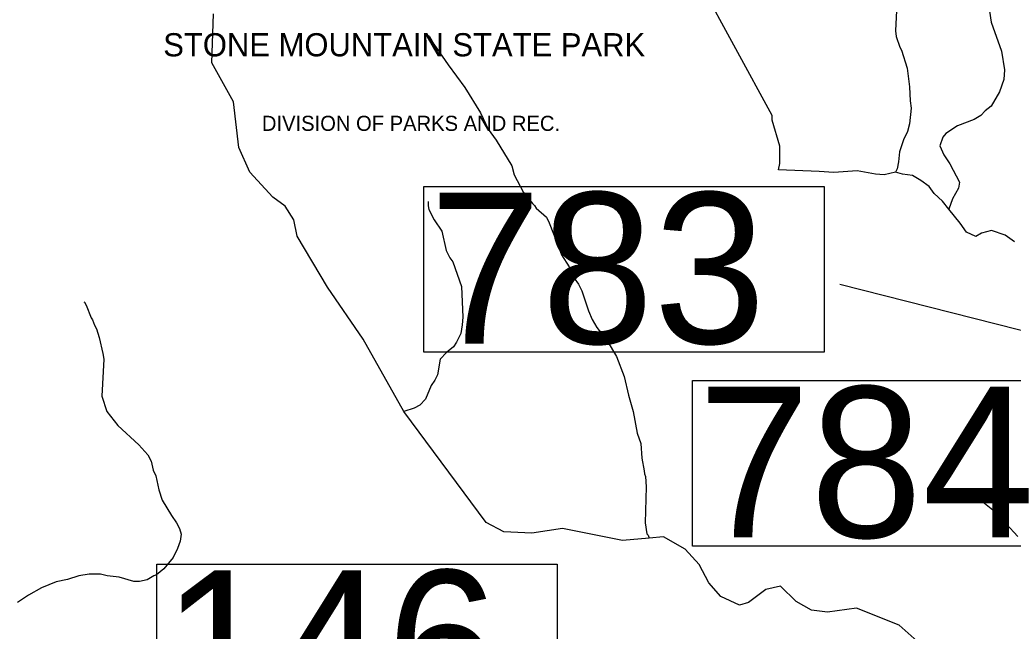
# Model space of a CAD drawing. Extents: x 1248224 to 1454986, y 825081 to 985870.
# Drawn here: x 1379396 to 1388614, y 968093 to 973761 of the extents above; entities that cross this region are included whole.
import ezdxf

# ---------------------------------------------------------------- set-up
doc = ezdxf.new("R2010")
doc.units = 0
for name, color, linetype in [('Exist Boundary Land Use Park State Division NC Parks and Recreation Label', 7, 'Continuous'), ('Exist Hydrographic Creek Single Shore', 7, 'Continuous'), ('Exist Hydrographic Misc Water Feature', 7, 'Continuous'), ('Exist Road Secondary Structure Standard Bridge Number Label', 7, 'Continuous')]:
    doc.layers.add(name, color=color, linetype=linetype)

msp = doc.modelspace()

# ---------------------------------------------------------------- linework, layer by layer
at = {"layer": 'Exist Hydrographic Creek Single Shore'}
for points in [[(1386434.7, 972371), (1386447.9, 972428.4), (1386447.9, 972591.6), (1386377.1, 972832.2), (1386378.1, 972874.8), (1385703, 974112.9), (1385351, 974796.4), (1385281, 975073.6), (1385257, 975090.4), (1385250.1, 975172.8), (1385153.1, 975315.8), (1385038, 975403.4), (1384757, 975517.4), (1384711, 975718.7), (1384726, 976027), (1384835, 976448.3), (1384759.1, 976801.2), (1384743, 977284.1), (1384769, 977700.5), (1384806, 977877.1), (1384884, 978023.3), (1385003, 978129.2), (1385265, 978291.3), (1385299.1, 978339.9)], [(1388627.7, 971702.8), (1388539.5, 971764.6), (1388411.7, 971808.7), (1388319.1, 971782.2), (1388266.2, 971751.3), (1388182.4, 971791), (1388120.7, 971874.9), (1388015.9, 972005.4), (1387958.6, 972080.4), (1387879.3, 972151), (1387835.2, 972217.2), (1387755.8, 972270.2), (1387680.9, 972318.7), (1387588.3, 972331.9), (1387522.1, 972349.6), (1387416.3, 972323.1), (1387337, 972331.9), (1387165, 972362.8), (1386949, 972345.2), (1386812.3, 972354), (1386434.7, 972371)], [(1387752.2, 967975), (1387556.2, 968146.4), (1387159.2, 968305.5), (1386891.2, 968268.1), (1386742.1, 968287.6), (1386601.1, 968365.9), (1386454.1, 968510), (1386320.1, 968479.9), (1386159.2, 968358.4), (1386075.1, 968333.9), (1385902.1, 968412.8), (1385788.1, 968539.9), (1385699.1, 968709.1), (1385569.1, 968852.8), (1385369.9, 968967.1), (1385237.3, 968954.7), (1384987.1, 968933.5), (1384431.1, 969043.2), (1384146.1, 968999.7), (1383888.1, 969014.7), (1383723, 969100.1)]]:
    msp.add_lwpolyline(points, dxfattribs=at)
at = {"layer": 'Exist Hydrographic Misc Water Feature'}
for points in [[(1383723, 969100.1), (1382958, 970130.8), (1382582, 970800.6), (1382251, 971283.4), (1381968, 971755.4), (1381938, 971906.9), (1381857, 972033.3), (1381743, 972117.7), (1381530.9, 972348.5), (1381427, 972577.1), (1381376.9, 973001.7), (1381176, 973363.5), (1381193.9, 973816.2)], [(1387532.4, 973848.6), (1387522.5, 973660.7), (1387529.3, 973608.5), (1387563.4, 973507.7), (1387578.7, 973479.3), (1387629.4, 973314.2), (1387651.8, 973141.6), (1387657.1, 973009.3), (1387667.6, 972941.1), (1387650.7, 972797.4), (1387633.3, 972725.6), (1387595.5, 972648.4), (1387559.3, 972537.1), (1387549.4, 972445.2), (1387536.7, 972379), (1387522.1, 972349.6)], [(1388392.9, 973840.7), (1388410.7, 973740.2), (1388507.2, 973470.1), (1388533.7, 973297.4), (1388527.9, 973209.4), (1388487.4, 973094.2), (1388408.7, 972959.8), (1388353.6, 972916.8), (1388312.7, 972873.7), (1388251.9, 972837), (1388098.7, 972778), (1387989.1, 972708.3), (1387960.2, 972672.8), (1387934.6, 972593.3), (1387970.9, 972508.5), (1388025.2, 972427.4), (1388115.8, 972257.3), (1388106.7, 972201.5), (1388050.5, 972102.6), (1388015.9, 972005.4)], [(1383176.6, 973624.8), (1383196.4, 973608.3), (1383238.8, 973535.4), (1383369, 973344.6), (1383526.7, 973135.1), (1383671.9, 972900), (1383740.9, 972748.4), (1383816.8, 972646.8), (1383961.9, 972407.6), (1383984.3, 972323), (1384070.9, 972159.2), (1384152.7, 972057.5), (1384172.5, 972041), (1384188, 972016.6), (1384282.3, 971930.6), (1384307.1, 971878), (1384387, 971674.3)], [(1383184.5, 972077.5), (1383183.8, 972037.5), (1383191, 972001.3), (1383241.2, 971908.2), (1383312.8, 971800.6), (1383353.2, 971623.7), (1383385.8, 971555), (1383413.1, 971518.4), (1383494.4, 971288.5), (1383506.5, 971004), (1383501, 970932.1), (1383487.4, 970852.4), (1383447.7, 970773.1), (1383418.8, 970729.6), (1383353.7, 970677), (1383296.2, 970614.1), (1383271.2, 970470.6), (1383246.1, 970419.1), (1383213.2, 970371.7), (1383160.5, 970244.7), (1383107.3, 970187.7), (1383054.7, 970160.8), (1382958, 970130.8)], [(1384387, 971674.3), (1384423.2, 971581.4), (1384492.9, 971471.9), (1384540.8, 971366.8), (1384579.7, 971310), (1384610.4, 971249.2), (1384672.5, 971061.9), (1384706.9, 970981.1), (1384749.4, 970908.2), (1384844.9, 970786.1), (1384934, 970638.2), (1385004.1, 970452.6), (1385042.6, 970279.8), (1385087.5, 970130.7), (1385125.3, 969929.7), (1385157.5, 969833), (1385166.6, 969696.7), (1385190.2, 969580.1), (1385193.6, 969550), (1385201.1, 969527.9), (1385207.1, 969431.7), (1385198.1, 969095.7), (1385214.1, 968995.2), (1385225.9, 968982.9), (1385237.3, 968954.7)], [(1379989, 971147), (1379994.9, 971142.9), (1380012.3, 971114.5), (1380058, 970997.5), (1380069.5, 970979.3), (1380088.5, 970928.9), (1380107.8, 970896.5), (1380132.2, 970815.9), (1380167.1, 970667.1), (1380174, 970614.9), (1380156.9, 970271), (1380201.9, 970130), (1380305.4, 969999.7), (1380499.8, 969821.6), (1380582, 969727.9), (1380612.7, 969669.1), (1380632.9, 969584.6), (1380656, 969532.1), (1380685.2, 969403.5), (1380717.3, 969306.7), (1380802.5, 969164.8), (1380849, 969097.8)], [(1388300.9, 969315.4), (1388440.7, 969206.4), (1388657.9, 968969.8)], [(1380849, 969097.8), (1380878, 969043.2), (1380892.8, 968990.8), (1380883.6, 968927), (1380858.1, 968859.5), (1380818.4, 968776.2), (1380732.1, 968669.9), (1380662.9, 968613.3), (1380638.7, 968605.8), (1380577.9, 968567.1), (1380505.5, 968552.5), (1380453.5, 968553.6), (1380318.2, 968594.4), (1380206.3, 968604.8), (1380142.5, 968620.2), (1380038.6, 968622.3), (1379942.2, 968604.3), (1379837.4, 968572.4), (1379732.9, 968550.6), (1379597.7, 968495.3), (1379476.2, 968425.9), (1379374.7, 968357.8)]]:
    msp.add_lwpolyline(points, dxfattribs=at)
at = {"layer": 'Exist Road Secondary Structure Standard Bridge Number Label'}
for points in [[(1383144.4, 972217.2), (1386860.3, 972217.2), (1386860.3, 970680.7), (1383144.4, 970680.7)], [(1385638.5, 970418.3), (1389354.4, 970418.3), (1389354.4, 968881.8), (1385638.5, 968881.8)], [(1380666.2, 968713.6), (1384382.1, 968713.6), (1384382.1, 967177.1), (1380666.2, 967177.1)]]:
    msp.add_lwpolyline(points, close=True, dxfattribs=at)
msp.add_lwpolyline([(1391366.9, 969602.9), (1388870.3, 970833.6), (1387006.7, 971308.3)], dxfattribs=at)

# ---------------------------------------------------------------- texts
at = {"layer": 'Exist Boundary Land Use Park State Division NC Parks and Recreation Label'}
for s, height, p in [('STONE MOUNTAIN STATE PARK', 215, (1380726.3, 973423.1)), ('DIVISION OF PARKS AND REC.', 140, (1381641.9, 972731.9))]:
    msp.add_text(s, height=height, dxfattribs=at).set_placement(p)
at = {"layer": 'Exist Road Secondary Structure Standard Bridge Number Label'}
for s, p in [('783', (1383194.6, 970759.8)), ('784', (1385688.7, 968960.9)), ('146', (1380716.4, 967256.2))]:
    msp.add_text(s, height=1400, dxfattribs=at).set_placement(p)

doc.saveas('drawing.dxf')
